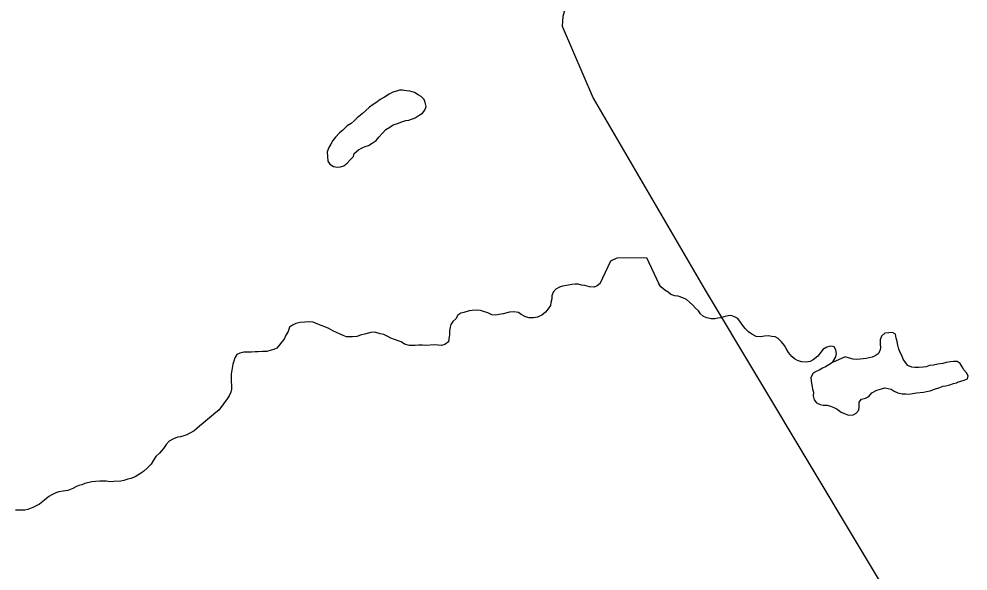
# Model space of a CAD drawing. Extents: x 1310247 to 1664935, y 284496 to 704931.
# Drawn here: x 1521928 to 1526415, y 503277 to 505886 of the extents above; entities that cross this region are included whole.
import ezdxf

# ---------------------------------------------------------------- set-up
doc = ezdxf.new("R2010")
doc.units = 0
for name, color, linetype in [('GM_X_County_Road_Text', 7, 'Continuous'), ('GM_X_Minor_River', 7, 'Continuous'), ('GM_X_Minor_River_Text', 7, 'Continuous')]:
    doc.layers.add(name, color=color, linetype=linetype)

msp = doc.modelspace()

# ---------------------------------------------------------------- linework, layer by layer
at = {"layer": 'GM_X_County_Road_Text'}
msp.add_lwpolyline([(1524141.3, 511024.7), (1525122.1, 509308.6), (1525146.1, 509128.8), (1525169.5, 508885.6), (1525373.3, 508224.3), (1525390.6, 508161.9), (1525385.2, 508053.8), (1524570.6, 506642.9), (1524525.4, 506547.2), (1524516.5, 506473.2), (1524550.6, 506152.1), (1524539.1, 506036), (1524499.3, 505898.2), (1524496.8, 505852.2), (1524642.8, 505511.7), (1525172.8, 504603.6), (1526152.5, 502968.8), (1526364.4, 502615.1), (1526368.8, 502607.8)], dxfattribs=at)
at = {"layer": 'GM_X_Minor_River'}
msp.add_line((1523384.9, 505258.1), (1523387.9, 505213.8), dxfattribs=at)
for points in [[(1523387.9, 505213.8), (1523397.7, 505199.6), (1523415.6, 505189.2), (1523433.6, 505184.9), (1523447.7, 505186.6), (1523463.9, 505192.3), (1523480.3, 505204.1), (1523494.8, 505221.9), (1523509.2, 505235.7), (1523513.6, 505249.7), (1523534.1, 505267.4), (1523550.4, 505277.1), (1523564.6, 505282.9), (1523580.9, 505288.6), (1523597.2, 505298.4), (1523617.6, 505312), (1523630.1, 505327.9), (1523646.6, 505345.7), (1523663.1, 505363.4), (1523681.5, 505375.2), (1523697.8, 505384.9), (1523718.1, 505392.6), (1523738.4, 505400.2), (1523756.7, 505405.9), (1523770.8, 505407.7), (1523801.2, 505419.2), (1523819.6, 505430.9), (1523836, 505440.6), (1523846.3, 505454.5), (1523852.8, 505472.5), (1523849.2, 505490.6), (1523843.4, 505504.8), (1523829.7, 505519.1), (1523815.8, 505527.4), (1523797.9, 505537.8), (1523775.9, 505544.2), (1523759.8, 505546.5), (1523741.8, 505548.8), (1523727.7, 505549.1), (1523713.5, 505545.3), (1523695.3, 505539.6), (1523678.9, 505529.9), (1523656.5, 505516.2), (1523636.1, 505504.5), (1523619.7, 505492.8), (1523603.3, 505481), (1523585, 505469.3), (1523566.4, 505451.6), (1523550, 505437.8), (1523527.4, 505418.2), (1523513, 505404.4), (1523498.7, 505392.6), (1523480.3, 505380.8), (1523457.6, 505359.2), (1523443.3, 505347.4), (1523424.7, 505327.6), (1523412.3, 505311.8), (1523401.8, 505293.9), (1523393.4, 505278), (1523384.9, 505258.1)], [(1526366.3, 504168.8), (1526396.9, 504179.6), (1526413.1, 504185.2), (1526415.5, 504199.2), (1526407.8, 504213.4), (1526396.1, 504227.7), (1526388.4, 504242), (1526378.8, 504258.2), (1526364.9, 504266.6), (1526346.8, 504267), (1526332.7, 504265.4), (1526312.6, 504261.8), (1526296.4, 504258.2), (1526272.2, 504254.8), (1526252, 504249.3), (1526233.9, 504247.7), (1526217.6, 504242.1), (1526203.5, 504240.4), (1526183.4, 504238.9), (1526163.3, 504239.4), (1526149.3, 504239.7), (1526131.4, 504248.2), (1526119.7, 504262.5), (1526108.1, 504278.8), (1526102.4, 504295), (1526094.8, 504309.2), (1526089.1, 504325.4), (1526083.6, 504343.6), (1526080, 504361.8), (1526076.4, 504377.9), (1526072.8, 504396), (1526059, 504404.4), (1526040.8, 504402.8), (1526022.7, 504401.2), (1526006.3, 504387.6), (1525999.8, 504369.7), (1525999.3, 504349.6), (1526000.9, 504331.6), (1525998.5, 504317.6), (1525990.1, 504303.7), (1525975.8, 504294), (1525961.6, 504288.4), (1525947.5, 504284.7), (1525933.3, 504281), (1525919.2, 504279.3), (1525905.1, 504277.7)], [(1525905.1, 504277.7), (1525887, 504276.1), (1525873, 504278.5), (1525855, 504282.9), (1525835.1, 504289.4), (1525774.1, 504262.8)], [(1525774.1, 504262.8), (1525757.8, 504251.1), (1525741.5, 504241.5), (1525727.2, 504235.8), (1525710.9, 504226.2), (1525696.7, 504220.5), (1525682.5, 504212.8), (1525671.9, 504191), (1525673.5, 504174.9), (1525677, 504156.8), (1525680.6, 504136.6), (1525684.2, 504122.5), (1525683.8, 504104.5), (1525687.3, 504086.3), (1525699, 504072), (1525716.9, 504063.5), (1525730.9, 504061.2), (1525749, 504060.8), (1525764.9, 504056.4), (1525780.8, 504050), (1525796.7, 504041.5), (1525816.4, 504027), (1525834.4, 504020.6), (1525850.3, 504014.2), (1525872.4, 504015.6), (1525886.7, 504023.3), (1525899.1, 504037.1), (1525901.5, 504055.1), (1525900, 504075.2), (1525912.4, 504088.9), (1525930.6, 504094.5), (1525946.9, 504102.1), (1525961.4, 504119.8), (1525983.8, 504131.3), (1526006.1, 504138.8), (1526022.3, 504142.4), (1526038.3, 504140), (1526052.2, 504135.7), (1526066.1, 504127.3), (1526084, 504118.9), (1526103.9, 504114.4), (1526122, 504114), (1526136.1, 504113.6), (1526152.2, 504115.2), (1526172.4, 504118.8), (1526204.6, 504122), (1526218.7, 504125.7), (1526236.9, 504129.2), (1526257.2, 504136.8), (1526281.5, 504144.2), (1526295.7, 504149.9), (1526309.8, 504151.6), (1526330, 504157.1), (1526346.2, 504162.7), (1526360.4, 504166.4), (1526366.3, 504168.8)]]:
    msp.add_lwpolyline(points, dxfattribs=at)
at = {"layer": 'GM_X_Minor_River_Text'}
for points in [[(1524676.4, 504636.3), (1524726.2, 504743.4), (1524756.7, 504756.9), (1524895.6, 504758.4), (1524953.6, 504633.6)], [(1524676.4, 504636.3), (1524662.1, 504624.6), (1524647.9, 504619), (1524625.8, 504619.5), (1524603.9, 504626), (1524587.8, 504628.4), (1524571.9, 504632.8), (1524557.8, 504633.2), (1524541.7, 504631.5), (1524525.6, 504627.9), (1524497.3, 504622.6), (1524483.1, 504618.9), (1524466.8, 504609.3), (1524454.4, 504595.5), (1524448, 504577.6), (1524447.6, 504563.6), (1524443.1, 504545.6), (1524440.8, 504531.6), (1524430.3, 504515.9), (1524417.9, 504500.1), (1524399.5, 504486.5), (1524379.1, 504477), (1524361, 504473.4), (1524340.9, 504473.9), (1524322.9, 504478.3), (1524303.1, 504488.8), (1524289.3, 504499.2), (1524267.2, 504501.7), (1524247.1, 504500.2), (1524216.8, 504492.9), (1524198.6, 504489.3), (1524182.5, 504485.7), (1524164.4, 504488.1), (1524144.6, 504496.6), (1524124.6, 504503.1), (1524110.7, 504507.5), (1524090.7, 504510), (1524070.5, 504508.5), (1524056.4, 504506.8), (1524032.1, 504499.4), (1524018, 504495.7), (1524003.7, 504486), (1523993.2, 504468.2), (1523978.8, 504456.5), (1523970.4, 504442.7), (1523966.1, 504428.7), (1523963.6, 504412.7), (1523963.1, 504392.7), (1523960.7, 504374.7), (1523958.3, 504360.7), (1523941.9, 504347.1), (1523925.8, 504343.4), (1523909.7, 504343.8), (1523891.7, 504346.3), (1523851.4, 504343.2), (1523835.3, 504343.6), (1523817.3, 504344), (1523801.2, 504342.4), (1523775.1, 504343), (1523751.1, 504349.6), (1523735.3, 504360.1), (1523721.4, 504364.4), (1523703.4, 504370.9), (1523685.5, 504377.3), (1523671.7, 504385.7), (1523653.8, 504394.1), (1523635.8, 504398.6), (1523609.9, 504405.2), (1523591.7, 504403.6), (1523561.4, 504396.3), (1523547.3, 504392.7), (1523525, 504385.2), (1523504.9, 504383.7), (1523476.8, 504384.3), (1523460.8, 504390.7), (1523442.9, 504397.2), (1523429, 504403.5), (1523415.1, 504409.9), (1523393.3, 504422.5), (1523373.4, 504431), (1523357.5, 504437.4), (1523341.6, 504443.8), (1523319.7, 504452.3), (1523299.7, 504454.8), (1523279.6, 504453.3), (1523257.5, 504451.8), (1523237.2, 504446.3), (1523221, 504438.7), (1523206.7, 504429), (1523200.1, 504409.1), (1523189.6, 504391.3), (1523181.2, 504373.4), (1523170.8, 504359.6), (1523160.4, 504345.8), (1523147.9, 504330.1), (1523133.7, 504324.4), (1523119.6, 504320.7), (1523099.3, 504315.2), (1523079.2, 504313.7), (1523059.1, 504312.1), (1523045, 504312.5)], [(1525774.1, 504262.8), (1525790.8, 504288.5), (1525793.3, 504304.5), (1525789.7, 504322.6), (1525782, 504336.8), (1525766, 504339.2), (1525747.8, 504335.6), (1525729.5, 504324), (1525717, 504306.3), (1525704.6, 504292.5), (1525684, 504275), (1525669.8, 504267.3), (1525649.6, 504263.8), (1525629.6, 504266.3), (1525611.6, 504270.7), (1525595.7, 504279.1), (1525582, 504291.5), (1525566.4, 504309.9), (1525554.8, 504328.3), (1525547.1, 504342.5), (1525533.5, 504360.9), (1525517.8, 504375.3), (1525503.9, 504383.7), (1525487.9, 504386), (1525469.9, 504388.5), (1525453.8, 504386.9), (1525433.6, 504383.3), (1525413.6, 504385.8), (1525393.7, 504396.3), (1525377.9, 504406.8), (1525362.3, 504423.2), (1525350.6, 504437.5), (1525338.9, 504453.8), (1525327.3, 504470.2), (1525311.4, 504478.6), (1525295.5, 504485), (1525281.4, 504483.3), (1525261.2, 504477.8), (1525247, 504474.1), (1525232.9, 504472.4), (1525218.7, 504468.8), (1525200.7, 504469.2), (1525180.7, 504473.7), (1525164.8, 504480.1), (1525151, 504492.5), (1525141.3, 504506.8), (1525127.6, 504519.1), (1525113.9, 504533.5), (1525098.2, 504547.9), (1525084.4, 504560.3), (1525066.5, 504568.7), (1525044.6, 504575.3), (1525028.6, 504577.7), (1525010.7, 504584.1), (1524996.9, 504594.5), (1524981.1, 504604.9), (1524963.3, 504619.4), (1524953.6, 504633.6)], [(1523045, 504312.5), (1523026.9, 504310.9), (1523012.8, 504311.2), (1522990.8, 504311.8), (1522972.5, 504306.2), (1522958.3, 504300.5), (1522947.9, 504284.7), (1522943.5, 504268.8), (1522939.1, 504254.8), (1522934.4, 504226.9), (1522931.9, 504208.9), (1522931.4, 504188.8), (1522931, 504170.8), (1522932.6, 504154.7), (1522932.1, 504136.6), (1522929.8, 504122.7), (1522921.3, 504104.8), (1522912.9, 504091), (1522894.2, 504067.3), (1522873.4, 504037.7), (1522859, 504026.1), (1522838.5, 504008.5), (1522820, 503992.9), (1522799.5, 503975.3), (1522781.1, 503961.7), (1522756.4, 503940.2), (1522736.1, 503928.7), (1522721.8, 503921), (1522707.6, 503915.3), (1522691.4, 503911.7), (1522677.3, 503910.1), (1522659.1, 503902.5), (1522638.7, 503890.9), (1522624.2, 503875.2), (1522611.7, 503855.5), (1522593.1, 503833.8), (1522574.6, 503818.2), (1522564.1, 503800.4), (1522553.6, 503782.6), (1522535.1, 503765), (1522516.6, 503747.4), (1522502.3, 503737.7), (1522477.8, 503722.3), (1522457.5, 503714.7), (1522443.3, 503711.1), (1522423.1, 503705.5), (1522408.9, 503701.8), (1522376.8, 503700.6), (1522358.7, 503699), (1522340.6, 503701.5), (1522310.5, 503702.2), (1522290.4, 503700.7), (1522272.3, 503699.1), (1522239.9, 503689.9), (1522225.7, 503684.2), (1522211.5, 503680.5), (1522197.3, 503674.8), (1522183.1, 503667.2), (1522158.7, 503657.7), (1522136.5, 503654.2), (1522116.4, 503650.7), (1522102.2, 503647), (1522083.9, 503637.5), (1522069.6, 503629.8), (1522049.1, 503612.2), (1522024.5, 503592.7), (1521994, 503577.4), (1521969.6, 503568), (1521955.5, 503564.3), (1521937.4, 503564.8), (1521911.3, 503565.4)]]:
    msp.add_lwpolyline(points, dxfattribs=at)

doc.saveas('drawing.dxf')
